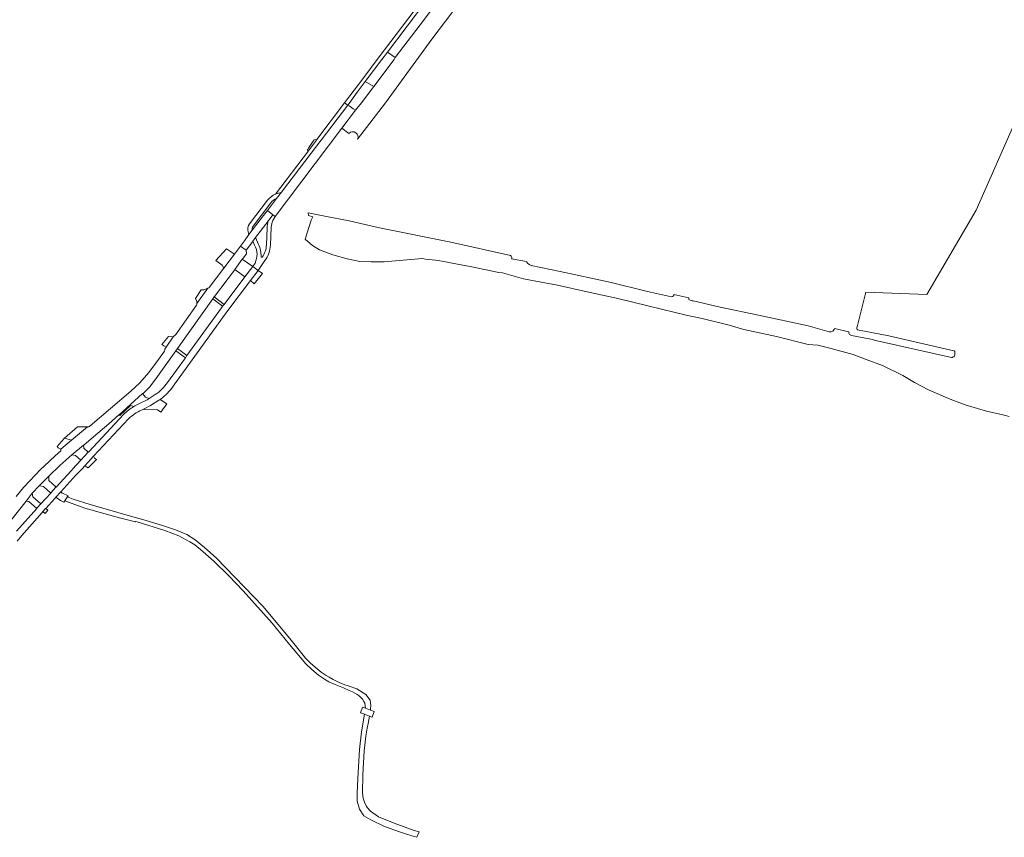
# Model space of a CAD drawing. Extents: x 146402 to 164798, y 455483 to 464134.
# Tile 545 of 575: x 161828 to 162341, y 460307 to 460733. Entities that reach past the tile are written whole.
import ezdxf

# ---------------------------------------------------------------- set-up
doc = ezdxf.new("R2010")
doc.units = 0
doc.header["$LTSCALE"] = 0.2
for name, color, linetype, lineweight in [('B-XX-VH-ONVERHARD-GV', 252, 'CONTINUOUS', 18), ('B-XX-VH-VERHARDING_ASFALT-GV', 252, 'CONTINUOUS', 18), ('B-XX-VH-VERHARDING_BETON-GV', 252, 'CONTINUOUS', 18), ('B-XX-VH-VERHARDING_BETONSTRAATSTEEN-GV', 252, 'CONTINUOUS', 18), ('B-XX-VH-VERHARDING_GRASBETONSTEEN-GV', 252, 'CONTINUOUS', 18), ('B-XX-VH-VERHARDING_PUIN-GV', 252, 'CONTINUOUS', 18), ('B-XX-VH-VERHARDING_STRAATBAKSTEEN-GV', 252, 'CONTINUOUS', 18), ('B-XX-VH-VERHARDING_TEGEL-GV', 252, 'CONTINUOUS', 18)]:
    doc.layers.add(name, color=color, linetype=linetype, lineweight=lineweight)

msp = doc.modelspace()

# ---------------------------------------------------------------- linework, layer by layer
at = {"layer": 'B-XX-VH-ONVERHARD-GV'}
for points in [[(162096.409, 460797.231), (162093.349, 460799.077), (162095.537, 460802.514), (162092.252, 460804.915), (162089.022, 460800.495), (162079.24, 460787.321), (162065.94, 460769.117), (162056.398, 460756.124), (162044.425, 460739.946), (162036.966, 460729.95), (162024.047, 460712.929), (162023.38, 460712.05), (162012.833, 460697.986), (162006.441, 460689.462), (162003.269, 460685.501), (161996.247, 460676.209), (161999.848, 460673.488)], [(162004.382, 460670.375), (162018.992, 460689.411), (162043.082, 460722.631), (162061.149, 460746.526), (162070.474, 460759.542), (162085.918, 460782.564), (162096.409, 460797.231)], [(162346.241, 460677.585), (162326.7, 460633.448), (162300.953, 460589.425), (162269.333, 460590.664), (162264.939, 460573.33), (162264.565, 460572.114), (162264.497, 460571.675), (162264.699, 460571.235), (162264.969, 460571.1), (162281.215, 460568.034), (162315.19, 460560.176), (162315.356, 460560.095), (162315.515, 460559.964), (162315.637, 460559.804), (162315.696, 460559.567), (162315.592, 460558.081), (162315.584, 460558.059), (162315.267, 460557.222), (162315.121, 460557.065), (162314.67, 460556.847), (162314.478, 460556.782), (162314.224, 460556.738), (162313.935, 460556.732), (162275.137, 460565.414), (162271.819, 460566.156), (162261.721, 460568.064), (162260.708, 460568.674), (162260.405, 460569.384), (162260.44, 460570.009), (162252.99, 460571.746), (162252.787, 460571.231), (162251.971, 460570.375), (162251.177, 460570.072), (162250.146, 460570.09), (162239.144, 460573.182), (162213.361, 460578.814), (162193.418, 460582.882), (162179.216, 460586.131), (162178.765, 460586.259), (162177.658, 460586.574), (162177.308, 460586.674), (162177.038, 460586.945), (162176.971, 460587.182), (162176.972, 460587.705), (162169.217, 460589.486), (162169.112, 460589.069), (162168.824, 460588.694), (162168.571, 460588.534), (162168.31, 460588.408), (162167.921, 460588.351), (162155.463, 460591.126), (162135.776, 460595.854), (162109.922, 460601.562), (162094.834, 460604.654), (162093.802, 460605.094), (162092.926, 460605.846), (162092.582, 460606.317), (162092.473, 460606.63), (162084.644, 460608.086), (162084.711, 460608.355), (162084.744, 460608.833), (162084.402, 460609.515), (162084.119, 460609.834), (162052.951, 460616.833), (162015.887, 460624.287), (162000, 460627.921), (161987.377, 460630.321), (161978.69, 460632.141), (161978.89, 460630.741), (161981.123, 460629.924), (161980.198, 460628.224), (161977.081, 460618.363), (161980.974, 460615.062), (161984.624, 460612.791), (161991.434, 460610.205), (161998.992, 460608.165), (162005.572, 460606.699), (162011.52, 460606.498), (162018.245, 460606.47), (162030.112, 460607.562), (162038.187, 460608.28), (162039.796, 460607.993), (162044.911, 460607.389), (162048.417, 460606.901), (162053.733, 460605.895), (162063.015, 460604.056), (162078.043, 460600.952), (162079.94, 460600.809), (162090.892, 460597.705), (162100.001, 460595.895), (162108.536, 460594.401), (162124.11, 460590.924), (162140.03, 460587.418), (162155.662, 460583.682), (162169.915, 460580.119), (162175.633, 460578.74), (162183.938, 460576.987), (162197.961, 460573.481), (162205.604, 460571.297), (162222.76, 460567.59), (162239.225, 460563.539), (162244.283, 460563.05), (162250.49, 460561.584), (162262.616, 460558.28), (162269.484, 460555.665), (162278.018, 460552.447), (162288.449, 460547.332), (162294.685, 460543.596), (162301.869, 460539.918), (162313.277, 460534.918), (162321.036, 460532.044), (162332.214, 460528.711), (162339.024, 460527.13), (162341.395, 460526.548), (162344.019, 460525.904)]]:
    msp.add_lwpolyline(points, dxfattribs=at)
for points in [[(161999.848, 460673.488, -0.3644701), (162003.423, 460673.837)], [(162003.423, 460673.837, -0.3648284), (162004.382, 460670.375)]]:
    msp.add_lwpolyline(points, format="xyb", dxfattribs=at)
at = {"layer": 'B-XX-VH-VERHARDING_ASFALT-GV'}
for points in [[(162024.047, 460712.929), (162019.961, 460715.839), (162017.066, 460712.01), (162008.373, 460700.48), (162012.833, 460697.986), (162023.38, 460712.05)], [(162012.833, 460697.986), (162008.373, 460700.48), (162004.145, 460694.872), (162000, 460689.1), (161999.35, 460688.247), (162000, 460687.792), (162000.451, 460687.476), (162002.163, 460686.276), (162003.269, 460685.501), (162006.441, 460689.462)], [(161996.247, 460676.209), (162003.269, 460685.501), (162002.163, 460686.276), (162000.451, 460687.476), (162000, 460687.792), (161999.35, 460688.247), (161985.327, 460669.916), (161984.698, 460669.091), (161980.209, 460663.205), (161964.68, 460642.84), (161962.192, 460639.611), (161957.386, 460633.339), (161960.277, 460631.048), (161960.28, 460631.052), (161961.507, 460630.239)], [(161957.714, 460627.763), (161957.823, 460627.904), (161958.256, 460628.458), (161960.277, 460631.048), (161957.386, 460633.339), (161955.338, 460630.665), (161949.427, 460622.951), (161947.784, 460620.73), (161945.379, 460617.478), (161943.372, 460614.763), (161946.289, 460612.602), (161949.715, 460617.166), (161949.794, 460617.275), (161951.181, 460619.193), (161951.246, 460619.284)]]:
    msp.add_lwpolyline(points, close=True, dxfattribs=at)
msp.add_lwpolyline([(161823.727, 460471.818), (161831.593, 460481.869), (161834.863, 460485.906), (161838.508, 460489.762), (161843.467, 460494.821), (161849.217, 460500.399), (161855.553, 460505.996), (161861.576, 460510.939), (161861.729, 460511.064), (161866.693, 460515.366), (161874.67, 460522.037), (161880.014, 460526.745), (161880.156, 460526.874), (161892.263, 460537.847), (161892.347, 460537.848), (161892.642, 460537.853), (161895.906, 460541.182), (161899.262, 460545.489), (161909.67, 460560.196), (161910.466, 460561.32), (161910.48, 460561.34), (161928.962, 460587.257), (161929.67, 460588.249), (161929.767, 460588.385), (161940.263, 460602.276), (161940.494, 460602.595), (161944.315, 460607.881), (161944.702, 460608.415), (161946.463, 460610.676), (161946.274, 460612.581), (161946.289, 460612.602), (161943.372, 460614.763), (161940.715, 460611.17), (161940.174, 460610.456), (161934.634, 460603.149), (161927.055, 460593.15), (161926.969, 460593.037), (161926.524, 460592.8), (161926.287, 460592.759), (161920.62, 460584.737), (161920.634, 460584.401), (161920.527, 460583.992), (161909.678, 460568.629), (161908.259, 460567.506), (161908.229, 460567.482), (161904.551, 460562.043), (161903.917, 460561.105), (161903.928, 460560.685), (161903.745, 460560.069), (161900.675, 460555.644), (161895.604, 460548.937), (161890.876, 460543.504), (161886.157, 460539.069), (161865.02, 460521.034), (161864.173, 460520.562), (161863.571, 460520.477), (161855.248, 460513.572), (161849.672, 460508.887), (161849.809, 460508.554), (161849.686, 460508.125), (161846.751, 460505.508), (161840.994, 460500.041), (161839.297, 460498.43), (161830.498, 460489.183), (161830.366, 460489.019), (161826.453, 460484.205)], dxfattribs=at)
at = {"layer": 'B-XX-VH-VERHARDING_BETON-GV'}
for points in [[(161908.221, 460541.686), (161936.23, 460580.448), (161948.541, 460596.732), (161952.535, 460602.015), (161949.75, 460604.099), (161945.69, 460598.692), (161934.815, 460584.372), (161934.072, 460583.393), (161933.415, 460582.529), (161915.476, 460557.702), (161914.641, 460556.547), (161905.346, 460543.683)], [(161898.913, 460537.336), (161895.856, 460535.351), (161894.754, 460534.636), (161890.364, 460532.466)], [(161891.847, 460529.295), (161893.109, 460529.918), (161896.488, 460531.589), (161900.816, 460534.399)], [(161882.488, 460527.122), (161864.286, 460507.595), (161864.066, 460507.359), (161860.156, 460503.149), (161859.88, 460502.851), (161858.433, 460501.253), (161857.304, 460500.146), (161855.052, 460497.71), (161847.25, 460489.17), (161847.127, 460489.036), (161844.592, 460486.198), (161844.472, 460486.066), (161839.286, 460480.375), (161839.224, 460480.307), (161837.398, 460478.257), (161837.209, 460478.044), (161826.716, 460466.232)], [(161840.406, 460476.371), (161841.825, 460477.964), (161841.895, 460478.042), (161846.664, 460483.276), (161847.191, 460483.854), (161849.724, 460486.689), (161857.63, 460495.342), (161859.816, 460497.707), (161860.958, 460498.827), (161862.091, 460500.078), (161862.46, 460500.485), (161866.848, 460505.211), (161884.992, 460524.675)], [(161827.073, 460461.027), (161829.401, 460463.985), (161840.013, 460475.931), (161840.406, 460476.371)]]:
    msp.add_lwpolyline(points, dxfattribs=at)
for points in [[(161905.346, 460543.683, -0.1028165), (161898.913, 460537.336)], [(161901.736, 460535.022, 0.0909998), (161908.221, 460541.686)], [(161900.816, 460534.399, 0.0122346), (161901.736, 460535.022)], [(161887.751, 460531.131, 0.0620352), (161882.488, 460527.122)], [(161884.992, 460524.675, -0.0895148), (161891.847, 460529.295)], [(161890.364, 460532.466, 0.0272843), (161887.751, 460531.131)]]:
    msp.add_lwpolyline(points, format="xyb", dxfattribs=at)
at = {"layer": 'B-XX-VH-VERHARDING_BETONSTRAATSTEEN-GV'}
for points in [[(162102.457, 460819.16), (162098.12, 460822.273), (162097.202, 460820.952), (162087.062, 460806.73), (162074.453, 460789.359), (162061.873, 460772.007), (162052.732, 460759.569), (162040.545, 460743.068), (162019.961, 460715.839), (162024.047, 460712.929), (162036.966, 460729.95), (162044.425, 460739.946), (162056.398, 460756.124), (162065.94, 460769.117), (162079.24, 460787.321), (162089.022, 460800.495), (162092.252, 460804.915), (162097.5, 460812.096), (162099.625, 460815.126), (162102.367, 460819.034)], [(161983.177, 460670.211), (161981.701, 460670.175), (161981.181, 460669.403), (161978.824, 460665.743), (161978.418, 460665.149), (161978.131, 460664.764), (161978.736, 460664.314), (161982.976, 460669.893)], [(161926.287, 460592.759), (161924.311, 460591.895), (161922.892, 460591.866), (161919.857, 460587.364), (161920.573, 460585.869), (161920.62, 460584.737)], [(161929.67, 460588.249), (161928.962, 460587.257), (161934.072, 460583.393), (161934.815, 460584.372)], [(161908.259, 460567.506), (161905.799, 460567.66), (161902.398, 460563.444), (161903.484, 460562.737), (161904.551, 460562.043), (161908.229, 460567.482)], [(161910.466, 460561.32), (161909.67, 460560.196), (161914.641, 460556.547), (161915.476, 460557.702)], [(161863.571, 460520.477), (161861.827, 460520.485), (161858.472, 460520.556), (161851.574, 460514.733), (161855.248, 460513.572)], [(161855.248, 460513.572), (161851.574, 460514.733), (161851.501, 460514.472), (161847.897, 460510.325), (161848.335, 460509.673), (161849.672, 460508.887)], [(161864.066, 460507.359), (161861.79, 460509.384), (161861.576, 460510.939), (161855.553, 460505.996), (161857.455, 460505.587), (161860.156, 460503.149)], [(161863.193, 460499.766), (161863.97, 460499.205), (161868.264, 460503.464), (161867.289, 460504.201), (161866.848, 460505.211), (161862.46, 460500.485), (161862.091, 460500.078)], [(161843.563, 460492.645), (161843.467, 460494.821), (161838.508, 460489.762), (161840.737, 460489.506), (161844.472, 460486.066), (161844.592, 460486.198), (161847.127, 460489.036), (161847.25, 460489.17)], [(161835.212, 460484.144), (161834.863, 460485.906), (161831.593, 460481.869), (161833.128, 460481.717), (161837.209, 460478.044), (161837.398, 460478.257), (161839.224, 460480.307), (161839.286, 460480.375)], [(161853.55, 460484.669), (161850.529, 460485.989), (161850.47, 460486.014), (161849.724, 460486.689), (161847.191, 460483.854), (161847.841, 460483.411), (161849.592, 460482.22), (161851.303, 460481.302), (161851.819, 460482.075), (161853.227, 460484.185)], [(161843.043, 460477.153), (161841.895, 460478.042), (161841.825, 460477.964), (161840.406, 460476.371), (161840.508, 460476.324), (161841.641, 460475.421)], [(162010.662, 460369.75), (162007.978, 460370.768), (162006.346, 460361.694), (162005.438, 460352.421), (162004.507, 460337.248), (162004.204, 460329.548), (162004.108, 460325.42), (162005.344, 460321.236), (162007.645, 460317.884), (162011.255, 460315.701), (162018.409, 460312.3), (162026.276, 460309.422), (162030.334, 460308.104), (162035.268, 460306.656), (162036.412, 460309.52), (162033.8, 460310.256), (162023.481, 460313.96), (162015.244, 460317.279), (162011.112, 460320.244), (162010.627, 460320.715), (162009.098, 460322.626), (162007.969, 460324.897), (162007.287, 460326.992), (162006.947, 460329.713), (162007.129, 460339.393), (162007.777, 460351.57), (162008.617, 460359.309), (162009.323, 460363.464), (162009.866, 460366.013)], [(162008.452, 460373.92), (162007.03, 460374.445), (162005.966, 460371.53), (162007.978, 460370.768), (162010.662, 460369.75), (162011.928, 460369.269), (162013.025, 460372.224), (162011.199, 460372.902)]]:
    msp.add_lwpolyline(points, close=True, dxfattribs=at)
for points in [[(161949.427, 460622.951), (161955.338, 460630.665), (161957.386, 460633.339), (161962.192, 460639.611)], [(161959.139, 460637.277), (161949.94, 460625.055)]]:
    msp.add_lwpolyline(points, dxfattribs=at)
for points in [[(161962.192, 460639.611, 0.1416169), (161959.139, 460637.277)], [(161949.94, 460625.055, 0.1507429), (161949.427, 460622.951)]]:
    msp.add_lwpolyline(points, format="xyb", dxfattribs=at)
at = {"layer": 'B-XX-VH-VERHARDING_GRASBETONSTEEN-GV'}
for points in [[(161940.174, 460610.456), (161936.077, 460613.389), (161930.599, 460607.206), (161933.772, 460604.786), (161934.634, 460603.149)], [(161949.75, 460604.099), (161944.315, 460607.881), (161940.494, 460602.595), (161945.69, 460598.692)]]:
    msp.add_lwpolyline(points, close=True, dxfattribs=at)
for points in [[(161895.856, 460535.351), (161893.932, 460536.004), (161892.347, 460537.848), (161892.263, 460537.847), (161880.156, 460526.874), (161880.513, 460526.515), (161886.115, 460531.636), (161887.751, 460531.131)], [(161890.364, 460532.466), (161894.754, 460534.636), (161895.856, 460535.351)]]:
    msp.add_lwpolyline(points, dxfattribs=at)
msp.add_lwpolyline([(161887.751, 460531.131, -0.0272843), (161890.364, 460532.466)], format="xyb", dxfattribs=at)
at = {"layer": 'B-XX-VH-VERHARDING_PUIN-GV'}
msp.add_lwpolyline([(161952.535, 460602.015), (161948.541, 460596.732), (161950.574, 460595.049), (161954.921, 460600.394)], close=True, dxfattribs=at)
for points in [[(161900.816, 460534.399), (161896.488, 460531.589), (161893.109, 460529.918), (161893.016, 460529.508), (161900.055, 460529.373), (161901.88, 460528.214), (161904.995, 460532.557)], [(161904.995, 460532.557), (161902.056, 460534.52), (161901.736, 460535.022)]]:
    msp.add_lwpolyline(points, dxfattribs=at)
msp.add_lwpolyline([(161901.736, 460535.022, -0.0122346), (161900.816, 460534.399)], format="xyb", dxfattribs=at)
at = {"layer": 'B-XX-VH-VERHARDING_STRAATBAKSTEEN-GV'}
msp.add_lwpolyline([(161853.227, 460484.185), (161851.819, 460482.075), (161862.228, 460478.242), (161880.276, 460473.2), (161888.658, 460470.972), (161888.841, 460471.265), (161889.46, 460471.072), (161904.02, 460466.529), (161911.251, 460463.76), (161917.003, 460460.679), (161919.633, 460458.985), (161922.57, 460456.686), (161929.44, 460450.535), (161937.307, 460442.833), (161944.718, 460435.167), (161959.853, 460418.278), (161968.879, 460407.09), (161977.366, 460397.113), (161980.536, 460394.055), (161983.97, 460391.113), (161987.172, 460389.08), (161989.458, 460387.726), (161992.656, 460386.264), (161997.109, 460384.466), (162000, 460383.203), (162001.802, 460382.377), (162004.22, 460381.118), (162005.251, 460380.387), (162006.869, 460378.566), (162007.702, 460377.454), (162008.132, 460376.474), (162008.287, 460375.236), (162008.452, 460373.92), (162011.199, 460372.902), (162011.202, 460373.662), (162011.306, 460375.271), (162010.907, 460378.187), (162008.713, 460381.116), (162004.021, 460384.081), (162000, 460385.332), (161998.887, 460385.678), (161997.733, 460386.07), (161994.788, 460387.377), (161991.703, 460388.916), (161989.532, 460390.043), (161987.931, 460391.059), (161985.491, 460392.792), (161983.279, 460394.374), (161979.92, 460397.431), (161977.065, 460400.241), (161976.752, 460400.634), (161969.82, 460409.302), (161955.201, 460426.989), (161930.766, 460452.22), (161924.635, 460457.732), (161919.772, 460461.601), (161915.359, 460464.406), (161909.541, 460466.858), (161902.672, 460469.113), (161892.957, 460472.107), (161885.967, 460474.011), (161864.971, 460480.005), (161856.221, 460482.803), (161853.556, 460483.965)], close=True, dxfattribs=at)
at = {"layer": 'B-XX-VH-VERHARDING_TEGEL-GV'}
for points in [[(162039.417, 460744.732), (162015.717, 460713.339), (162007.629, 460702.602), (162002.679, 460696.031), (161997.584, 460689.42), (161999.35, 460688.247), (162000, 460689.1), (162004.145, 460694.872), (162008.373, 460700.48), (162017.066, 460712.01), (162019.961, 460715.839), (162040.545, 460743.068)], [(161999.35, 460688.247), (161997.584, 460689.42), (161983.177, 460670.211), (161982.976, 460669.893), (161978.736, 460664.314), (161961.618, 460641.782)], [(161962.432, 460642.088), (161963.908, 460642.533), (161964.68, 460642.84), (161980.209, 460663.205), (161984.698, 460669.091), (161985.327, 460669.916), (161999.35, 460688.247)], [(161962.192, 460639.611), (161964.68, 460642.84), (161963.908, 460642.533), (161962.432, 460642.088)], [(161957.423, 460638.623), (161948.144, 460626.353)], [(161949.94, 460625.055), (161959.139, 460637.277)], [(161960.241, 460628.103), (161961.507, 460630.239), (161960.28, 460631.052), (161960.277, 460631.048), (161958.256, 460628.458), (161957.823, 460627.904)], [(161947.395, 460622.103), (161947.784, 460620.73), (161949.427, 460622.951)], [(161957.26, 460624.059), (161956.837, 460615.384)], [(161958.987, 460615.206), (161959.393, 460624.539)], [(161952.758, 460615.649), (161951.181, 460619.193), (161949.794, 460617.275), (161950.701, 460615.268)], [(161950.939, 460605.886), (161949.75, 460604.099), (161952.535, 460602.015), (161956.135, 460607.214)], [(161954.722, 460608.935), (161954.339, 460608.936), (161954.075, 460609.131)]]:
    msp.add_lwpolyline(points, dxfattribs=at)
for points in [[(161961.618, 460641.782, 0.1234766), (161957.423, 460638.623)], [(161962.432, 460642.088, 0.0196501), (161961.618, 460641.782)], [(161961.618, 460641.782, -0.0196501), (161962.432, 460642.088)], [(161959.139, 460637.277, -0.1416169), (161962.192, 460639.611)], [(161948.144, 460626.353, 0.2430568), (161947.395, 460622.103)], [(161957.823, 460627.904, 0.0530219), (161957.26, 460624.059)], [(161959.393, 460624.539, -0.0892469), (161960.241, 460628.103)], [(161949.427, 460622.951, -0.1507429), (161949.94, 460625.055)], [(161950.701, 460615.268, -0.2511198), (161950.939, 460605.886)], [(161954.075, 460609.131, 0.1139882), (161952.758, 460615.649)], [(161956.837, 460615.384, -0.1493795), (161954.722, 460608.935)], [(161956.135, 460607.214, 0.1414212), (161958.987, 460615.206)]]:
    msp.add_lwpolyline(points, format="xyb", dxfattribs=at)

doc.saveas('drawing.dxf')
